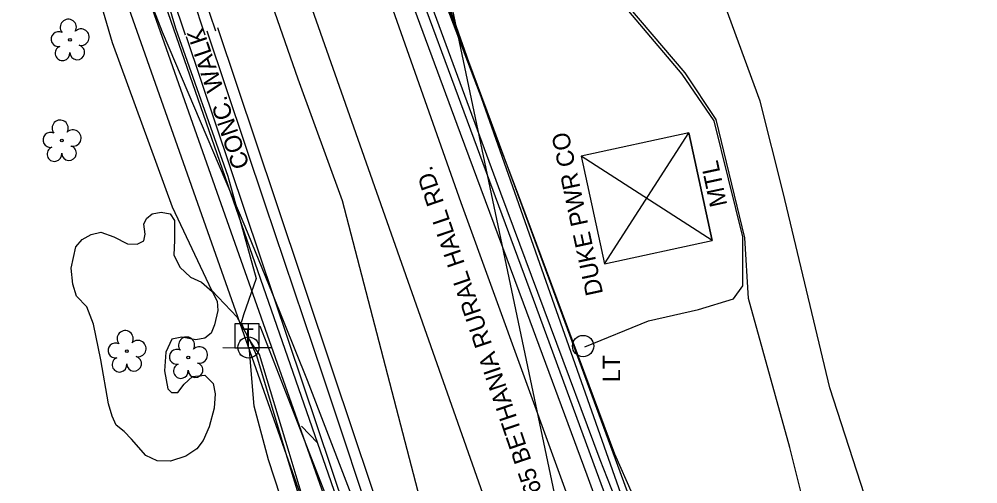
# Model space of a CAD drawing. Extents: x 1614611 to 1617571, y 898867 to 905462.
# Drawn here: x 1616028.5 to 1616249.6, y 904173.1 to 904280.1 of the extents above; entities that cross this region are included whole.
import ezdxf

# ---------------------------------------------------------------- set-up
doc = ezdxf.new("R2010")
doc.units = 0
for name, color, linetype in [('Exist Boundary Watershed Residential C 05', 7, 'Continuous'), ('Exist Roads EOP Other Text', 7, 'Continuous'), ('Exist Roads EOP Text', 7, 'Continuous'), ('Exist Utilities Gas UG Line SUE LOS B', 7, 'Continuous'), ('Exist Utilities Other Pole CELL', 7, 'Continuous'), ('Exist Utilities Other Pole Text', 7, 'Continuous'), ('Exist Utilities Power Joint Use Telephone CELL', 7, 'Continuous'), ('Exist Utilities Power Tower Text', 7, 'Continuous'), ('Exist Utilities Telephone Pedestal CELL', 7, 'Continuous'), ('Exist Utilities Telephone UG Cable SUE LOS B', 7, 'Continuous'), ('Exist Utilities Telephone UG FO SUE LOS B', 7, 'Continuous'), ('Exist Utilities Telephone UG FO SUE LOS C', 7, 'Continuous'), ('Exist Utilities Telephone UG FO SUE LOS C Leader', 7, 'Continuous'), ('Exist Utilities TV UG FO Cable SUE LOS B', 7, 'Continuous'), ('Exist Utilities Water UG Line SUE LOS B', 7, 'Continuous'), ('Exist Vegetation Hedge Row', 7, 'Continuous'), ('Exist Vegetation Tree CELL', 7, 'Continuous'), ('Prop Drainage Structure Catch Basin Grate 840 03E Label', 7, 'Continuous'), ('Prop Drainage Structure Drop Inlet In Approach Slab 840 13 CELL', 7, 'Continuous'), ('Prop Earthen Structure Cut Ditch Special Back of Curb Detail CELL', 7, 'Continuous'), ('Prop Earthen Structure Head Ditch Label', 7, 'Continuous'), ('Prop Erosion Embankment Toe Protection with Rip Rap 3 Detail CELL', 7, 'Continuous'), ('Raster_Level_2', 7, 'Continuous'), ('Scratch_Level_1', 7, 'Continuous'), ('Scratch_Level_9', 7, 'Continuous')]:
    doc.layers.add(name, color=color, linetype=linetype)

# ---------------------------------------------------------------- blocks, each defined once
blk = doc.blocks.new('EXIST UTILITIES TELEPHONE PEDESTAL')
at = {"layer": 'Exist Utilities Telephone Pedestal CELL'}
blk.add_line((0, 0), (0, 0), dxfattribs=at)
blk.add_lwpolyline([(-0.0545, -0.0565), (0.0574, -0.0565), (0.0574, 0.0554), (-0.0545, 0.0554), (-0.0545, -0.0565)], dxfattribs=at)
blk.add_text('T', height=0.0684, dxfattribs=at).set_placement((-0.0226, -0.0343))

msp = doc.modelspace()

# ---------------------------------------------------------------- linework, layer by layer
at = {"layer": 'Exist Boundary Watershed Residential C 05'}
msp.add_line((1616057.2, 904319.01), (1616071.33, 904276.54), dxfattribs=at)
for points in [[(1616117.86, 904294.32), (1616132.6, 904254.66), (1616147.03, 904215.59), (1616161.55, 904176.09), (1616175.82, 904137.25), (1616190.47, 904097.09), (1616204.98, 904057.33), (1616219.73, 904016.73), (1616233.88, 903976.63), (1616247.93, 903936.53), (1616261.75, 903896.6), (1616275.82, 903856.12), (1616289.5, 903816.57), (1616303.58, 903775.98), (1616318, 903734.48)], [(1616071.77, 904277.47), (1616085.18, 904237.58), (1616098.48, 904197.94), (1616111.7, 904158.5), (1616117.5, 904141.64)]]:
    msp.add_lwpolyline(points, dxfattribs=at)
at = {"layer": 'Exist Utilities Gas UG Line SUE LOS B'}
msp.add_lwpolyline([(1616112.81, 904150.47), (1616095.02, 904196.89), (1616086.93, 904216.94), (1616080.62, 904232.37), (1616061.55, 904277.17), (1616053.37, 904298.2), (1616032.55, 904375.26), (1616024.82, 904418.68), (1616016.83, 904469.58), (1616008.07, 904526.35), (1616004.5, 904556.45)], dxfattribs=at)
at = {"layer": 'Exist Utilities Other Pole CELL'}
msp.add_circle((1616158.54, 904204.82), 2.46, dxfattribs=at)
at = {"layer": 'Exist Utilities Power Joint Use Telephone CELL'}
msp.add_line((1616081.38, 904204.47), (1616081.38, 904204.47), dxfattribs=at)
msp.add_lwpolyline([(1616075.44, 904204.47), (1616086.78, 904204.43), (1616081.38, 904204.45), (1616081.38, 904210.09)], dxfattribs=at)
msp.add_circle((1616081.38, 904204.48), 2.45, dxfattribs=at)
at = {"layer": 'Exist Utilities Telephone UG Cable SUE LOS B'}
for points in [[(1616264.73, 903785.56), (1616225.23, 903895.34), (1616215.6, 903922.1), (1616202.44, 903959.77), (1616193.59, 903987.06), (1616171.78, 904048.65), (1616147.44, 904117.95), (1616126.43, 904148.49), (1616103.05, 904238.24), (1616092.8, 904266.31), (1616073.76, 904321.1), (1616067.14, 904333.96), (1616066.19, 904334.49), (1616064.27, 904334.96), (1616057.18, 904332.89), (1616048.96, 904331.57)], [(1616048.33, 904330.8), (1616053.85, 904314.12), (1616064.53, 904278.06), (1616076.61, 904243.93), (1616083.17, 904220.39), (1616080.21, 904212.01), (1616079.68, 904210.16), (1616080.3, 904208.81)], [(1616081.51, 904206.41), (1616083.24, 904202.62), (1616089.99, 904180.03), (1616097.97, 904153.91), (1616103.76, 904136.91), (1616106.57, 904121.53), (1616104.09, 904109.65), (1616098.94, 904102.77), (1616087.46, 904092.95), (1616076.12, 904086.3), (1616055.76, 904078.32), (1616046.06, 904074.48), (1616045.32, 904073.93), (1616045.03, 904072.97), (1616051.18, 904048.12), (1616058.49, 904013.1), (1616059.21, 904008.2), (1616058.59, 904006.25), (1616057.07, 904005.82), (1616045.43, 904005.69), (1616026.41, 904005.5)], [(1616026.69, 904005.38), (1616045.24, 904004.22), (1616058.54, 904005.35), (1616060.53, 904006.18), (1616061.09, 904008), (1616060.18, 904013.3), (1616051.64, 904048.27), (1616045.75, 904072.82), (1616046, 904073.59), (1616047.09, 904074.14), (1616056.45, 904077.41), (1616076.37, 904085.68), (1616087.72, 904092.48), (1616099.17, 904102.4), (1616105.02, 904109.27), (1616107.22, 904121.45), (1616104.45, 904136.97), (1616098.59, 904154.18), (1616090.72, 904180.29), (1616083.94, 904202.85), (1616081.35, 904206.54)]]:
    msp.add_lwpolyline(points, dxfattribs=at)
at = {"layer": 'Exist Utilities Telephone UG FO SUE LOS B'}
for points in [[(1616305.86, 903835.58), (1616301.71, 903836.75), (1616300.93, 903837.51), (1616301.7, 903839.81), (1616304.58, 903843.5), (1616306.34, 903849.92), (1616306.68, 903889.95), (1616304.63, 903908.72), (1616293.63, 903957.65), (1616274.72, 904023.16), (1616260.11, 904069.82), (1616245.31, 904104.27), (1616231.41, 904145.88), (1616215.41, 904195.22), (1616204.68, 904240.22), (1616199.33, 904261.21), (1616183.55, 904304.43), (1616162.6, 904355.73), (1616148.58, 904401.99), (1616136.38, 904433.35), (1616120.49, 904476.41), (1616105.61, 904520.44), (1616089.41, 904571.33)], [(1616227.47, 903998.34), (1616211.12, 904046.11), (1616197.17, 904083.61), (1616180.84, 904129.23), (1616169.23, 904161.39), (1616162.49, 904178.57), (1616139.6, 904240.02), (1616090.77, 904372.44), (1616071.57, 904435.61), (1616056.71, 904499.76), (1616046.9, 904559.71)], [(1616172.98, 904168.79), (1616171.02, 904169.17), (1616169.94, 904170.68), (1616165.82, 904179.93), (1616142.94, 904241.46), (1616115.62, 904313.42), (1616094.14, 904373.71), (1616075.4, 904437.07), (1616059.87, 904500.59), (1616050.65, 904559.97)]]:
    msp.add_lwpolyline(points, dxfattribs=at)
at = {"layer": 'Exist Utilities Telephone UG FO SUE LOS C'}
msp.add_line((1616110.16, 904145.65), (1616034.02, 904364.51), dxfattribs=at)
at = {"layer": 'Exist Utilities Telephone UG FO SUE LOS C Leader'}
msp.add_line((1616097.31, 904182.48), (1616093.6, 904186.37), dxfattribs=at)
at = {"layer": 'Exist Utilities TV UG FO Cable SUE LOS B'}
msp.add_lwpolyline([(1616082.03, 904205.63), (1616078.76, 904211.5), (1616072.95, 904217.64), (1616063.83, 904236.79), (1616050.03, 904274.65), (1616036.99, 904318.99), (1616023.92, 904368.58), (1616017.91, 904371.93), (1615998.76, 904375.92), (1615970.79, 904380.24), (1615936.88, 904384.46), (1615897.53, 904394.73), (1615867.22, 904404.56), (1615863.54, 904407.73), (1615855.35, 904417.46), (1615839.69, 904423.44), (1615819.45, 904426.72), (1615794.88, 904425.22), (1615770.33, 904420), (1615748.51, 904414.05)], dxfattribs=at)
at = {"layer": 'Exist Utilities Water UG Line SUE LOS B'}
msp.add_lwpolyline([(1616526.94, 903118.95), (1616504.59, 903181.23), (1616480.02, 903252.46), (1616446.17, 903345), (1616411.28, 903445.17), (1616385.62, 903515.15), (1616350.02, 903616.87), (1616323.73, 903691.37), (1616291.21, 903786.26), (1616260.45, 903872.07), (1616224.66, 903974.02), (1616192.08, 904066.13), (1616173.94, 904118.11), (1616130.42, 904237.78), (1616097.26, 904331.65), (1616083.48, 904374.45), (1616069.85, 904420.53), (1616059.14, 904458.49), (1616050.85, 904496.39), (1616045.84, 904527.76), (1616030.28, 904669.9)], dxfattribs=at)
at = {"layer": 'Exist Vegetation Hedge Row'}
msp.add_lwpolyline([(1616066.92, 904179.47), (1616063.42, 904178.29), (1616060.29, 904178.37), (1616057.73, 904179.57), (1616054.39, 904183.37), (1616052.72, 904185.14), (1616050.9, 904186.62), (1616049.97, 904188.66), (1616049.09, 904191.52), (1616047.31, 904201.65), (1616045.67, 904209.87), (1616044.07, 904213.85), (1616041.69, 904216.27), (1616040.86, 904219.09), (1616040.47, 904222.76), (1616041.57, 904227.66), (1616043.02, 904229.39), (1616045.1, 904230.55), (1616047.32, 904231.06), (1616050.32, 904230.01), (1616053.51, 904228.39), (1616055.7, 904228.27), (1616057.25, 904229.03), (1616057.58, 904230.63), (1616057.21, 904232.89), (1616057.84, 904234.21), (1616059.13, 904235.27), (1616061.24, 904235.63), (1616063.35, 904235.27), (1616064.31, 904233.76), (1616064.35, 904229.1), (1616064.15, 904225.85), (1616065.54, 904222.99), (1616067.99, 904220.67), (1616070.55, 904219.55), (1616073.02, 904217.4), (1616074.16, 904215.17), (1616074.27, 904213.02), (1616073.54, 904209.67), (1616072.74, 904207.78), (1616071.31, 904206.61), (1616069.21, 904206.27), (1616066.04, 904206.89), (1616063.68, 904206.43), (1616062.35, 904203.38), (1616062.04, 904199.09), (1616062.75, 904194.92), (1616063.59, 904194.09), (1616065.07, 904194.08), (1616066.52, 904196.05), (1616068.49, 904197.76), (1616071.31, 904198.12), (1616073.21, 904196.2), (1616073.71, 904193.77), (1616073.46, 904190.53), (1616072.33, 904186.21), (1616070.89, 904183.06), (1616069.47, 904181.12), (1616066.92, 904179.47)], dxfattribs=at)
at = {"layer": 'Exist Vegetation Tree CELL'}
for p, q in [((1616040.2, 904275.39), (1616040.2, 904275.39)), ((1616038.33, 904252.16), (1616038.33, 904252.16)), ((1616053.32, 904203.64), (1616053.32, 904203.64)), ((1616067.49, 904202.16), (1616067.49, 904202.16))]:
    msp.add_line(p, q, dxfattribs=at)
for centre in [(1616040.2, 904275.39), (1616038.33, 904252.16), (1616053.32, 904203.64), (1616067.49, 904202.16)]:
    msp.add_circle(centre, 0.326, dxfattribs=at)
for centre, radius, start, end in [((1616039.82, 904278.26), 1.86, 330.1651, 219.7134), ((1616042.75, 904275.98), 1.9, 257.1011, 134.1999), ((1616037.6, 904275.54), 1.73, 62.6636, 279.3457), ((1616038.5, 904272.27), 1.69, 111.5671, 6.231), ((1616041.87, 904272.49), 1.7, 181.2822, 74.56), ((1616037.94, 904255.03), 1.86, 330.1651, 219.7134), ((1616035.72, 904252.31), 1.73, 62.6636, 279.3457), ((1616040.87, 904252.75), 1.9, 257.1011, 134.1999), ((1616036.62, 904249.04), 1.69, 111.5671, 6.231), ((1616040, 904249.26), 1.7, 181.2822, 74.56), ((1616052.94, 904206.51), 1.86, 330.1651, 219.7134), ((1616050.72, 904203.79), 1.73, 62.6636, 279.3457), ((1616055.87, 904204.23), 1.9, 257.1011, 134.1999), ((1616067.1, 904205.03), 1.86, 330.1651, 219.7134), ((1616064.88, 904202.31), 1.73, 62.6636, 279.3457), ((1616070.03, 904202.75), 1.9, 257.1011, 134.1999), ((1616051.62, 904200.52), 1.69, 111.5671, 6.231), ((1616055, 904200.74), 1.7, 181.2822, 74.56), ((1616065.78, 904199.04), 1.69, 111.5671, 6.231), ((1616069.16, 904199.26), 1.7, 181.2822, 74.56)]:
    msp.add_arc(centre, radius, start, end, dxfattribs=at)
at = {"layer": 'Prop Drainage Structure Catch Basin Grate 840 03E Label'}
for points in [[(1616158.94, 904204.64), (1616173.6, 904210.61), (1616185.14, 904213.25), (1616193.21, 904215.68), (1616195.33, 904218.7), (1616195.36, 904229.98), (1616188.73, 904256.73), (1616181.41, 904267.46), (1616160.99, 904291.57), (1616139.47, 904327.67), (1616126.95, 904364.1), (1616116.68, 904392.74), (1616109.88, 904408.62)], [(1616251.18, 903948.78), (1616253.44, 903954.26), (1616256.05, 903967.83), (1616255.72, 903991.57), (1616246.33, 904041.11), (1616238.14, 904073.94), (1616217.33, 904136.89), (1616206.18, 904181.46), (1616196.65, 904215.76), (1616195.81, 904229.77), (1616189.23, 904257.04), (1616182.09, 904267.79), (1616161.47, 904291.96), (1616139.96, 904327.82), (1616127.72, 904364.11), (1616117.11, 904392.88), (1616109.92, 904408.61)], [(1615850.39, 904094.27), (1615863.9, 904088.79), (1615901.78, 904075.97), (1615940.62, 904069.74), (1615960.64, 904067.69), (1615979.21, 904068.06), (1616007.56, 904076.64), (1616032.56, 904083.45), (1616059.29, 904090.87), (1616085.68, 904100.71), (1616093.61, 904105.52), (1616099.52, 904112.39), (1616102.28, 904129.68), (1616094.33, 904153), (1616085.98, 904178.59), (1616082.67, 904190.98), (1616081.58, 904203.76)]]:
    msp.add_lwpolyline(points, dxfattribs=at)
at = {"layer": 'Prop Drainage Structure Drop Inlet In Approach Slab 840 13 CELL'}
msp.add_lwpolyline([(1616163.44, 904223.76), (1616188.29, 904229.1), (1616182.95, 904253.95), (1616158.1, 904248.6), (1616163.44, 904223.76), (1616182.95, 904253.95), (1616188.29, 904229.1), (1616158.1, 904248.6)], dxfattribs=at)
at = {"layer": 'Prop Earthen Structure Cut Ditch Special Back of Curb Detail CELL'}
msp.add_line((1616104.42, 904139.48), (1616050.75, 904291.28), dxfattribs=at)
at = {"layer": 'Prop Earthen Structure Head Ditch Label'}
for p, q in [((1615887.44, 905426.15), (1616864.55, 900788.06)), ((1616173.83, 904152.11), (1616108.23, 904338.4)), ((1616055.46, 904292.95), (1616109.14, 904141.14))]:
    msp.add_line(p, q, dxfattribs=at)
at = {"layer": 'Prop Erosion Embankment Toe Protection with Rip Rap 3 Detail CELL'}
msp.add_line((1616084.02, 904209.5), (1616168.38, 903992.15), dxfattribs=at)
at = {"layer": 'Raster_Level_2'}
msp.add_line((1616145.53, 904142.15), (1616079.93, 904328.43), dxfattribs=at)
at = {"layer": 'Scratch_Level_1'}
msp.add_line((1616066.88, 904276.41), (1616052.78, 904318.7), dxfattribs=at)
for points in [[(1616122.43, 904296.46), (1616137.34, 904256.3), (1616151.63, 904217.58), (1616166.45, 904177.4), (1616180.52, 904139.04), (1616195.16, 904098.73), (1616209.58, 904059.11), (1616224.45, 904018.46), (1616238.58, 903978.47), (1616252.68, 903938.24), (1616266.45, 903898.41), (1616280.47, 903857.78), (1616294.14, 903818.38), (1616308.3, 903777.63), (1616322.66, 903736.35)], [(1616066.97, 904276.15), (1616080.53, 904235.92), (1616093.82, 904196.35), (1616107.14, 904156.8), (1616112.75, 904140.23)]]:
    msp.add_lwpolyline(points, dxfattribs=at)
at = {"layer": 'Scratch_Level_9'}
msp.add_line((1616059.66, 904319.75), (1616073.76, 904277.43), dxfattribs=at)
for points in [[(1616115.61, 904293.45), (1616130.22, 904253.88), (1616144.71, 904214.78), (1616159.36, 904175.17), (1616173.54, 904136.33), (1616188.19, 904096.22), (1616202.56, 904056.51), (1616217.36, 904015.9), (1616231.52, 903975.89), (1616245.62, 903935.7), (1616259.38, 903895.73), (1616273.35, 903855.36), (1616287.12, 903815.79), (1616301.21, 903775.08), (1616315.66, 903733.58)], [(1616074.22, 904278.19), (1616087.6, 904238.34), (1616100.83, 904198.88), (1616114.11, 904159.22), (1616119.62, 904142.34)]]:
    msp.add_lwpolyline(points, dxfattribs=at)

# ---------------------------------------------------------------- block references
at = {"layer": 'Exist Utilities Telephone Pedestal CELL', "xscale": 50, "yscale": 50}
msp.add_blockref('EXIST UTILITIES TELEPHONE PEDESTAL', (1616080.95, 904207.2), dxfattribs=at)

# ---------------------------------------------------------------- texts
at = {"layer": 'Exist Roads EOP Other Text'}
msp.add_text('CONC. WALK', height=4, rotation=108.6278, dxfattribs=at).set_placement((1616081.66, 904246.4))
at = {"layer": 'Exist Roads EOP Text'}
msp.add_text('NC 65 BETHANIA RURAL HALL RD.', height=4, rotation=108.7567, dxfattribs=at).set_placement((1616152.02, 904162.73))
at = {"layer": 'Exist Utilities Other Pole Text'}
msp.add_text('LT', height=4, rotation=90, dxfattribs=at).set_placement((1616167.07, 904196.49))
at = {"layer": 'Exist Utilities Power Tower Text'}
for s, p in [('DUKE PWR CO', (1616163.17, 904216.91)), ('MTL', (1616191.8, 904237.35))]:
    msp.add_text(s, height=4, rotation=102.1362, dxfattribs=at).set_placement(p)

doc.saveas('drawing.dxf')
